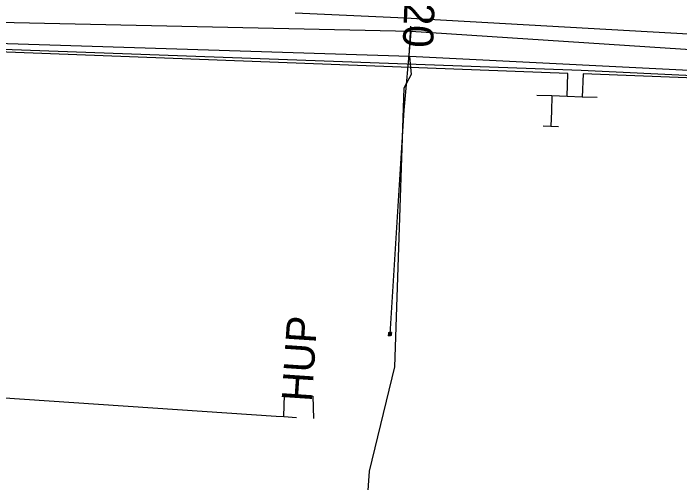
# Model space of a CAD drawing. Extents: x -746464 to -745690, y -1051581 to -1049993.
# Drawn here: x -746063.92 to -746041.93, y -1051048.71 to -1051033.21 of the extents above; entities that cross this region are included whole.
import ezdxf

# ---------------------------------------------------------------- set-up
doc = ezdxf.new("R2010")
doc.units = 0
for name, color, linetype in [('04_CETIN_sdelovaci_podzem', 7, 'Continuous'), ('48_Prazs_plynarenska_STL', 7, 'Continuous'), ('48_Prazs_plynarenska_STL_popisy', 7, 'Continuous'), ('51_PVaK_kanal_popisy', 7, 'Continuous'), ('51_PVaK_vodovod_chranicky_objekty', 7, 'Continuous'), ('51_PVaK_vodovod_overena poloha_pripojka', 7, 'Continuous'), ('51_PVaK_vodovod_overena poloha_rad', 7, 'Continuous'), ('55_PREdi_NN', 7, 'Continuous'), ('55_PREdi_NN_pripojovaci_misto', 7, 'Continuous')]:
    doc.layers.add(name, color=color, linetype=linetype)

msp = doc.modelspace()

# ---------------------------------------------------------------- linework, layer by layer
at = {"layer": '04_CETIN_sdelovaci_podzem'}
for points in [[(-746050.85, -1051034.63), (-746084.03, -1051033.59), (-746094.98, -1051033.25)], [(-746050.85, -1051034.63), (-746050.8, -1051035.23), (-746051.04, -1051035.68), (-746051.34, -1051044.88), (-746052.18, -1051048.33), (-746053.33, -1051064.73), (-746051.74, -1051068.02), (-746052.67, -1051084.8)], [(-746038.39, -1051035.25), (-746039.64, -1051035.19), (-746050.85, -1051034.63)], [(-746051.04, -1051035.68), (-746051.34, -1051044.88)]]:
    msp.add_lwpolyline(points, dxfattribs=at)
at = {"layer": '48_Prazs_plynarenska_STL'}
for points in [[(-746054.623, -1051033.192), (-746050.99, -1051033.36), (-746038.92, -1051034.04), (-746011.76, -1051035.79), (-745996.647, -1051036.51), (-745985.14, -1051037.06), (-745954.84, -1051038.05), (-745934.082, -1051039.371)], [(-746081.229, -1051045.769), (-746076.329, -1051045.859), (-746074.311, -1051045.218), (-746055.255, -1051046.506), (-746054.992, -1051046.523)], [(-746054.992, -1051046.523), (-746054.973, -1051045.804), (-746054.55, -1051045.818), (-746054.042, -1051045.853), (-746054.023, -1051046.589)], [(-746054.992, -1051046.523), (-746054.575, -1051046.551)]]:
    msp.add_lwpolyline(points, dxfattribs=at)
at = {"layer": '51_PVaK_vodovod_chranicky_objekty'}
for p, q in [((-746050.861, -1051034.63), (-746050.804, -1051033.63)), ((-746051.55, -1051043.841), (-746051.442, -1051043.75)), ((-746051.55, -1051043.841), (-746051.548, -1051043.821)), ((-746051.55, -1051043.841), (-746051.53, -1051043.843)), ((-746051.541, -1051043.741), (-746051.543, -1051043.761)), ((-746051.451, -1051043.85), (-746051.541, -1051043.741)), ((-746051.541, -1051043.741), (-746051.522, -1051043.743)), ((-746051.451, -1051043.85), (-746051.47, -1051043.848)), ((-746051.442, -1051043.75), (-746051.462, -1051043.748)), ((-746051.451, -1051043.85), (-746051.449, -1051043.83)), ((-746051.442, -1051043.75), (-746051.444, -1051043.77))]:
    msp.add_line(p, q, dxfattribs=at)
msp.add_lwpolyline([(-746051.492, -1051043.746), (-746051.497, -1051043.745), (-746051.502, -1051043.746), (-746051.507, -1051043.746), (-746051.512, -1051043.748), (-746051.517, -1051043.751), (-746051.521, -1051043.753), (-746051.526, -1051043.756), (-746051.53, -1051043.76), (-746051.533, -1051043.763), (-746051.537, -1051043.767), (-746051.54, -1051043.772), (-746051.543, -1051043.776), (-746051.544, -1051043.781), (-746051.545, -1051043.786), (-746051.546, -1051043.791), (-746051.546, -1051043.796), (-746051.546, -1051043.801), (-746051.545, -1051043.806), (-746051.544, -1051043.812), (-746051.541, -1051043.817), (-746051.538, -1051043.821), (-746051.536, -1051043.825), (-746051.532, -1051043.83), (-746051.528, -1051043.833), (-746051.525, -1051043.836), (-746051.52, -1051043.84), (-746051.515, -1051043.842), (-746051.51, -1051043.844), (-746051.505, -1051043.845), (-746051.5, -1051043.845), (-746051.495, -1051043.846), (-746051.49, -1051043.845), (-746051.485, -1051043.845), (-746051.48, -1051043.843), (-746051.475, -1051043.841), (-746051.471, -1051043.838), (-746051.466, -1051043.835), (-746051.462, -1051043.832), (-746051.459, -1051043.828), (-746051.455, -1051043.824), (-746051.452, -1051043.82), (-746051.449, -1051043.815), (-746051.448, -1051043.81), (-746051.447, -1051043.805), (-746051.446, -1051043.8), (-746051.446, -1051043.795), (-746051.446, -1051043.79), (-746051.447, -1051043.785), (-746051.448, -1051043.78), (-746051.451, -1051043.774), (-746051.454, -1051043.77), (-746051.456, -1051043.766), (-746051.46, -1051043.762), (-746051.464, -1051043.758), (-746051.467, -1051043.755), (-746051.472, -1051043.752), (-746051.477, -1051043.749), (-746051.482, -1051043.748), (-746051.487, -1051043.746), (-746051.492, -1051043.746)], dxfattribs=at)
at = {"layer": '51_PVaK_vodovod_overena poloha_pripojka'}
msp.add_line((-746050.81, -1051033.81), (-746050.83, -1051034.09), dxfattribs=at)
msp.add_lwpolyline([(-746050.83, -1051034.09), (-746051.032, -1051036.402), (-746051.495, -1051043.797)], dxfattribs=at)
at = {"layer": '51_PVaK_vodovod_overena poloha_rad'}
msp.add_lwpolyline([(-745957.09, -1051038.52), (-745984.92, -1051037.62), (-746012.07, -1051036.32), (-746038.55, -1051034.61), (-746050.81, -1051033.81), (-746077.51, -1051033.22)], dxfattribs=at)
at = {"layer": '55_PREdi_NN'}
for points in [[(-745933.351, -1051040.912), (-745941.504, -1051040.452), (-745958.538, -1051039.744), (-745969.12, -1051039.482), (-746015.2, -1051036.705), (-746033.432, -1051035.653), (-746045.186, -1051035.092), (-746119.381, -1051032.383), (-746168.04, -1051032.305), (-746181.2, -1051031.6)], [(-746045.651, -1051035.953), (-746045.623, -1051035.19), (-746096.272, -1051033.262), (-746096.299, -1051034)], [(-746034.659, -1051037.328), (-746034.595, -1051035.609), (-746045.123, -1051035.208), (-746045.151, -1051035.971)], [(-746044.652, -1051035.99), (-746045.151, -1051035.971), (-746045.651, -1051035.953), (-746046.15, -1051035.935), (-746046.65, -1051035.916)], [(-746046.15, -1051035.935), (-746046.169, -1051036.434)]]:
    msp.add_lwpolyline(points, dxfattribs=at)
at = {"layer": '55_PREdi_NN_pripojovaci_misto'}
for p, q in [((-746046.169, -1051036.434), (-746046.186, -1051036.934)), ((-746046.436, -1051036.925), (-746045.937, -1051036.942))]:
    msp.add_line(p, q, dxfattribs=at)

# ---------------------------------------------------------------- texts
at = {"layer": '48_Prazs_plynarenska_STL_popisy'}
msp.add_text('HUP', height=1, rotation=86.16, dxfattribs=at).set_placement((-746054.075, -1051046.051))
at = {"layer": '51_PVaK_kanal_popisy'}
msp.add_text('193,20', height=1, rotation=267.7569, dxfattribs=at).set_placement((-746050.915, -1051030.233))

doc.saveas('drawing.dxf')
